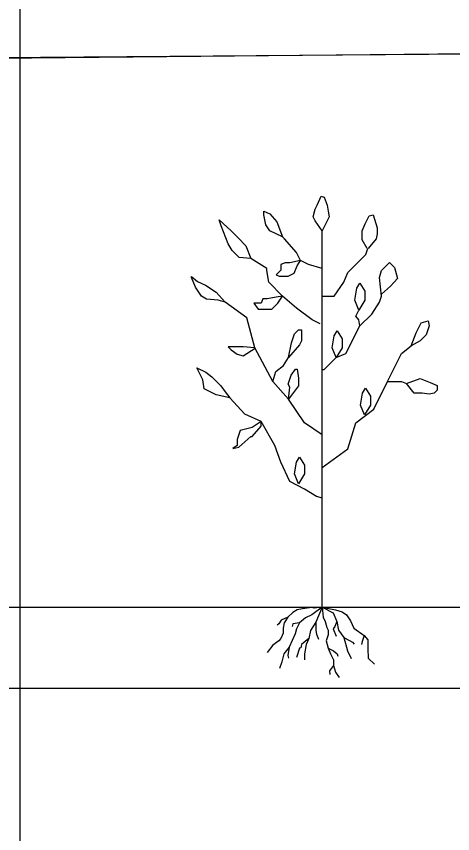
# Model space of a CAD drawing. Extents: x 1578769 to 1579225, y 724002 to 724828.
# Drawn here: x 1578857.74 to 1578860.52, y 724541.05 to 724546.26 of the extents above; entities that cross this region are included whole.
import ezdxf

# ---------------------------------------------------------------- set-up
doc = ezdxf.new("R2010")
doc.units = 0
for name, color, linetype in [('1', 7, 'Continuous'), ('Default', 7, 'Continuous'), ('Old_Level_41', 7, 'Continuous'), ('R_Exist Surface', 7, 'Continuous'), ('R_Fin Surface', 7, 'Continuous')]:
    doc.layers.add(name, color=color, linetype=linetype)

msp = doc.modelspace()

# ---------------------------------------------------------------- linework, layer by layer
at = {"layer": '1'}
for p, q in [((1578859.6929, 724542.4922), (1578859.6929, 724544.8921)), ((1578859.6976, 724542.4871), (1578859.6994, 724542.4912))]:
    msp.add_line(p, q, dxfattribs=at)
for points in [[(1578859.6929, 724544.8921), (1578859.6488, 724544.9553), (1578859.6362, 724544.9805), (1578859.6488, 724545.0311), (1578859.6614, 724545.0563), (1578859.6867, 724545.1132), (1578859.7056, 724545.1068), (1578859.7246, 724545.0563), (1578859.7309, 724545.0184), (1578859.7372, 724544.9805)], [(1578859.4405, 724544.8542), (1578859.3585, 724544.8921), (1578859.3333, 724544.93), (1578859.3206, 724544.9932), (1578859.3206, 724545.0184), (1578859.3585, 724544.9995), (1578859.4027, 724544.949)], [(1578859.2385, 724544.7153), (1578859.1629, 724544.7216), (1578859.1187, 724544.7658), (1578859.0934, 724544.81), (1578859.0493, 724544.9237), (1578859.0366, 724544.9616), (1578859.1124, 724544.8921), (1578859.1565, 724544.8479), (1578859.207, 724544.7974)], [(1578859.5541, 724544.7026), (1578859.4855, 724544.688), (1578859.4569, 724544.688), (1578859.4283, 724544.6784), (1578859.4283, 724544.6402), (1578859.3996, 724544.6116), (1578859.4187, 724544.602), (1578859.476, 724544.602), (1578859.5142, 724544.6211), (1578859.5333, 724544.6689)], [(1578859.4405, 724544.4753), (1578859.3996, 724544.4683), (1578859.3423, 724544.4587), (1578859.3137, 724544.4587), (1578859.3042, 724544.43), (1578859.2564, 724544.43), (1578859.2851, 724544.3918), (1578859.3232, 724544.3918), (1578859.371, 724544.3918), (1578859.4092, 724544.43)], [(1578859.4784, 724544.0837), (1578859.4973, 724544.1784), (1578859.5099, 724544.2163), (1578859.5163, 724544.2353), (1578859.5415, 724544.2605), (1578859.5604, 724544.2605), (1578859.5604, 724544.1911), (1578859.5478, 724544.1658)], [(1578859.1037, 724543.8282), (1578859.0178, 724543.8473), (1578858.9414, 724543.8855), (1578858.9318, 724543.9428), (1578858.8937, 724544.0192), (1578858.9509, 724543.9906), (1578858.9891, 724543.9619), (1578859.0464, 724543.9046), (1578859.075, 724543.8664)], [(1578859.4784, 724543.8184), (1578859.4855, 724543.8951), (1578859.476, 724543.9142), (1578859.4951, 724543.9715), (1578859.5237, 724544.0097), (1578859.5333, 724544.0097), (1578859.5428, 724543.9524), (1578859.5428, 724543.9046)], [(1578859.3042, 724543.6753), (1578859.2469, 724543.6371), (1578859.1705, 724543.618), (1578859.1514, 724543.5607), (1578859.1514, 724543.5225), (1578859.1228, 724543.5034), (1578859.161, 724543.5129), (1578859.2373, 724543.5798), (1578859.2469, 724543.5798), (1578859.3042, 724543.6467)]]:
    msp.add_lwpolyline(points, close=True, dxfattribs=at)
for points in [[(1578859.9801, 724544.7784), (1578859.9486, 724544.8353), (1578859.9486, 724544.8921), (1578859.9675, 724544.9363), (1578859.9927, 724544.9868), (1578860.018, 724544.9932), (1578860.0432, 724544.911), (1578860.0432, 724544.8732), (1578860.0369, 724544.8416), (1578859.9864, 724544.7784)], [(1578859.693, 724544.6521), (1578859.6046, 724544.6774), (1578859.5541, 724544.7026), (1578859.5289, 724544.7531), (1578859.4531, 724544.8416), (1578859.4405, 724544.8542)], [(1578859.693, 724544.4753), (1578859.7687, 724544.4753), (1578859.8318, 724544.5637), (1578859.857, 724544.6268), (1578859.9706, 724544.7405), (1578859.9833, 724544.7784)], [(1578859.6803, 724544.2984), (1578859.6298, 724544.3237), (1578859.5289, 724544.3995), (1578859.4405, 724544.4753), (1578859.3521, 724544.5637), (1578859.3395, 724544.6395), (1578859.3395, 724544.6521), (1578859.2385, 724544.7153)], [(1578860.0716, 724544.4753), (1578860.059, 724544.5953), (1578860.0717, 724544.6395), (1578860.1221, 724544.69), (1578860.1537, 724544.6584), (1578860.1726, 724544.589), (1578860.1285, 724544.5384), (1578860.0717, 724544.4879)], [(1578859.0745, 724544.4374), (1578859.0303, 724544.45), (1578858.9546, 724544.4563), (1578858.923, 724544.4753), (1578858.8852, 724544.5321), (1578858.8599, 724544.5953), (1578858.8599, 724544.6016), (1578858.8978, 724544.57), (1578858.9483, 724544.5447), (1578859.0177, 724544.5005), (1578859.0745, 724544.4374)], [(1578859.9265, 724544.3869), (1578859.9012, 724544.45), (1578859.9139, 724544.5258), (1578859.9328, 724544.5574), (1578859.9644, 724544.5069), (1578859.9644, 724544.45), (1578859.9265, 724544.3869)], [(1578859.693, 724544.0079), (1578859.7056, 724544.0079), (1578859.7813, 724544.0837), (1578859.8444, 724544.109), (1578859.9328, 724544.2858), (1578860.0085, 724544.3616), (1578860.059, 724544.4374), (1578860.0716, 724544.4753)], [(1578859.693, 724543.5911), (1578859.5794, 724543.6669), (1578859.4784, 724543.8184), (1578859.3774, 724543.9321), (1578859.2638, 724544.1469), (1578859.2133, 724544.3363), (1578859.0745, 724544.4374)], [(1578859.9328, 724544.2858), (1578859.9265, 724544.3237), (1578859.9075, 724544.349), (1578859.9265, 724544.3869)], [(1578860.261, 724544.1595), (1578860.2926, 724544.2416), (1578860.3241, 724544.3048), (1578860.3683, 724544.3174), (1578860.3746, 724544.2858), (1578860.3557, 724544.229), (1578860.3178, 724544.1911), (1578860.261, 724544.1595)], [(1578859.7813, 724544.0837), (1578859.7561, 724544.1468), (1578859.7687, 724544.2226), (1578859.7876, 724544.2542), (1578859.8192, 724544.2037), (1578859.8192, 724544.1468), (1578859.7813, 724544.0837)], [(1578859.6929, 724543.3832), (1578859.857, 724543.5027), (1578859.9075, 724543.6669), (1578860.0211, 724543.7553), (1578860.1095, 724543.9321), (1578860.1978, 724544.109), (1578860.261, 724544.1595)], [(1578859.2638, 724544.1469), (1578859.1896, 724544.153), (1578859.1323, 724544.153), (1578859.0941, 724544.153), (1578859.1132, 724544.1339), (1578859.1514, 724544.1052), (1578859.1896, 724544.0957), (1578859.266, 724544.1434)], [(1578859.3774, 724543.9321), (1578859.3964, 724543.9953), (1578859.4468, 724544.0332), (1578859.4784, 724544.0837)], [(1578860.2294, 724543.9195), (1578860.3178, 724543.9511), (1578860.3809, 724543.9258), (1578860.4251, 724543.9069), (1578860.4251, 724543.8753), (1578860.4061, 724543.8563), (1578860.3746, 724543.85), (1578860.3304, 724543.8563), (1578860.2799, 724543.8563), (1578860.2294, 724543.9195)], [(1578860.1095, 724543.9321), (1578860.1726, 724543.9321), (1578860.1979, 724543.9321), (1578860.2294, 724543.9195)], [(1578859.9623, 724543.7181), (1578859.937, 724543.7813), (1578859.9497, 724543.8571), (1578859.9686, 724543.8886), (1578860.0002, 724543.8381), (1578860.0002, 724543.7813), (1578859.9623, 724543.7181)], [(1578859.6956, 724543.1881), (1578859.6574, 724543.1977), (1578859.581, 724543.2454), (1578859.4856, 724543.2932), (1578859.4283, 724543.4174), (1578859.3901, 724543.5225), (1578859.3042, 724543.6753), (1578859.1992, 724543.7231), (1578859.1037, 724543.8282), (1578859.1037, 724543.8282)], [(1578859.5422, 724543.2787), (1578859.517, 724543.3418), (1578859.5296, 724543.4176), (1578859.5485, 724543.4492), (1578859.5801, 724543.3987), (1578859.5801, 724543.3418), (1578859.5422, 724543.2787)], [(1578859.6929, 724542.4922), (1578859.6415, 724542.4864), (1578859.626, 724542.4902), (1578859.5678, 724542.4825), (1578859.5329, 724542.4747), (1578859.5058, 724542.4592), (1578859.4747, 724542.4281), (1578859.4514, 724542.3931), (1578859.4437, 724542.3582), (1578859.4437, 724542.3271), (1578859.4282, 724542.2922), (1578859.4165, 724542.2767), (1578859.3777, 724542.2495), (1578859.3428, 724542.2029)], [(1578859.6929, 724542.4922), (1578859.626, 724542.4436), (1578859.5872, 724542.4242), (1578859.5484, 724542.3931), (1578859.529, 724542.3544), (1578859.5213, 724542.3233), (1578859.4825, 724542.2379), (1578859.4476, 724542.1952), (1578859.4359, 724542.1447), (1578859.4204, 724542.102)], [(1578859.6929, 724542.4922), (1578859.6532, 724542.397), (1578859.6183, 724542.3427), (1578859.6066, 724542.2922), (1578859.5911, 724542.2534), (1578859.5795, 724542.1952), (1578859.5795, 724542.1563)], [(1578859.6929, 724542.4922), (1578859.7769, 724542.4761), (1578859.82, 724542.4631), (1578859.8472, 724542.4436), (1578859.8743, 724542.4048), (1578859.8937, 724542.3582), (1578859.9597, 724542.3116), (1578859.983, 724542.2845), (1578859.983, 724542.2262), (1578859.9868, 724542.168), (1578860.0256, 724542.1292)], [(1578859.6929, 724542.4922), (1578859.7618, 724542.4553), (1578859.7851, 724542.4009), (1578859.7967, 724542.3466), (1578859.8316, 724542.3), (1578859.8549, 724542.2146), (1578859.8782, 724542.1641)], [(1578859.6929, 724542.4922), (1578859.6997, 724542.4281), (1578859.7114, 724542.4009), (1578859.723, 724542.3621), (1578859.7308, 724542.3466), (1578859.7308, 724542.3155), (1578859.7191, 724542.2767), (1578859.7308, 724542.2301), (1578859.7463, 724542.1952), (1578859.7657, 724542.1563), (1578859.7657, 724542.1214), (1578859.7773, 724542.0787), (1578859.8006, 724542.0438)], [(1578859.4747, 724542.4281), (1578859.432, 724542.4087), (1578859.4165, 724542.3854), (1578859.4049, 724542.3776)], [(1578859.5484, 724542.3931), (1578859.5058, 724542.3854), (1578859.5019, 724542.3699)], [(1578859.6532, 724542.397), (1578859.6532, 724542.3427), (1578859.657, 724542.3194), (1578859.6687, 724542.2883)], [(1578859.7851, 724542.4009), (1578859.7735, 724542.3699), (1578859.7618, 724542.3544), (1578859.7812, 724542.3078)], [(1578859.6066, 724542.2922), (1578859.5601, 724542.2534), (1578859.5562, 724542.234), (1578859.5484, 724542.2301), (1578859.529, 724542.1719)], [(1578859.8316, 724542.3), (1578859.8666, 724542.2806), (1578859.886, 724542.2689), (1578859.8976, 724542.2573)], [(1578859.9597, 724542.3116), (1578859.948, 724542.2728), (1578859.9441, 724542.2534)], [(1578859.4825, 724542.2379), (1578859.4747, 724542.1835), (1578859.4786, 724542.168)], [(1578859.7308, 724542.2301), (1578859.7657, 724542.2146), (1578859.789, 724542.1952), (1578859.7928, 724542.1796)], [(1578859.7657, 724542.1214), (1578859.7385, 724542.0864), (1578859.7424, 724542.0632)]]:
    msp.add_lwpolyline(points, dxfattribs=at)
at = {"layer": 'Default'}
msp.add_lwpolyline([(1578827.7658, 724545.7781), (1578841.7458, 724545.8736), (1578855.1258, 724545.9794), (1578880.2858, 724546.1651), (1578882.4758, 724543.2012), (1578888.4658, 724535.2659), (1578896.6458, 724531.0035), (1578897.9558, 724530.2068), (1578900.0658, 724530.2938), (1578933.1258, 724531.6923), (1578958.3058, 724535.0516), (1578969.8858, 724536.5397), (1578983.9258, 724537.6073), (1579000.8558, 724538.8884), (1579028.4258, 724540.2665), (1579057.4558, 724541.7905), (1579058.7558, 724541.812)], dxfattribs=at)
at = {"layer": 'Old_Level_41'}
msp.add_line((1578857.7658, 724556.9761), (1578857.7658, 724526.9761), dxfattribs=at)
msp.add_lwpolyline([(1578827.7658, 724541.9761), (1578888.4746, 724541.9761)], dxfattribs=at)
at = {"layer": 'R_Exist Surface'}
msp.add_lwpolyline([(1578827.7658, 724545.7526), (1578832.8699, 724545.8295), (1578835.855, 724545.8295), (1578849.8501, 724545.921), (1578865.9354, 724546.0718), (1578876.8945, 724546.144), (1578879.811, 724546.1669), (1578880.8518, 724545.4688), (1578882.7948, 724542.7984), (1578885.8829, 724538.7926), (1578888.7628, 724535.059), (1578896.849, 724530.9129), (1578897.8097, 724530.272), (1578902.7711, 724530.3859), (1578927.7658, 724531.4454)], dxfattribs=at)
at = {"layer": 'R_Fin Surface'}
msp.add_line((1578857.2241, 724542.4922), (1578867.2241, 724542.4922), dxfattribs=at)
msp.add_line((1578857.2241, 724542.4922), (1578867.2241, 724542.4922), dxfattribs=at)

doc.saveas('drawing.dxf')
